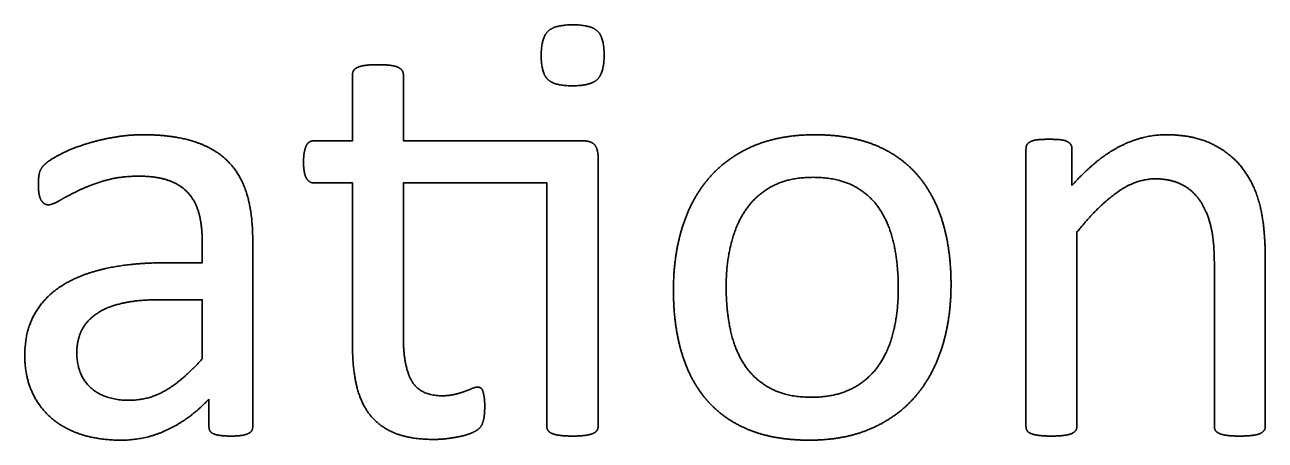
# Model space of a CAD drawing. Extents: x -3.3 to 34, y 0 to 56.8.
# Drawn here: x 27.6004 to 28.0333, y 7.3447 to 7.4897 of the extents above; entities that cross this region are included whole.
import ezdxf

# ---------------------------------------------------------------- set-up
doc = ezdxf.new("R2010")
doc.units = 0
doc.layers.add('SH_Major_Grid_Line', color=7, linetype='Continuous')

msp = doc.modelspace()

# ---------------------------------------------------------------- linework, layer by layer
at = {"layer": 'SH_Major_Grid_Line'}
for p, q in [((27.80256, 7.47917), (27.80256, 7.47917)), ((27.94979, 7.3495), (27.94979, 7.44641)), ((27.96582, 7.44641), (27.96582, 7.4336)), ((27.80046, 7.3495), (27.80046, 7.44351)), ((27.96754, 7.4173), (27.96754, 7.3495)), ((27.67992, 7.34939), (27.67992, 7.4148)), ((28.03327, 7.40866), (28.03327, 7.3495)), ((28.01552, 7.3495), (28.01552, 7.4063)), ((27.92363, 7.39905), (27.92363, 7.39905)), ((27.90523, 7.39787), (27.90523, 7.39787)), ((27.66466, 7.35909), (27.66466, 7.34939))]:
    msp.add_line(p, q, dxfattribs=at)
for points in [[(27.71475, 7.47232), (27.71475, 7.44922), (27.70132, 7.44922)], [(27.79486, 7.44922), (27.7325, 7.44922), (27.7325, 7.47232)], [(27.70121, 7.4345), (27.71475, 7.4345), (27.71475, 7.37784)], [(27.7325, 7.38046), (27.7325, 7.4345), (27.78258, 7.4345), (27.78258, 7.3495)], [(27.6623, 7.41414), (27.6623, 7.40663), (27.64895, 7.40663)], [(27.6471, 7.39375), (27.6623, 7.39375), (27.6623, 7.37312)]]:
    msp.add_lwpolyline(points, dxfattribs=at)
for points in [[(27.79169, 7.48971), (27.78534, 7.48971), (27.78298, 7.48745)], [(27.80025, 7.48751), (27.79794, 7.48971), (27.79169, 7.48971)], [(27.78298, 7.48745), (27.78061, 7.48519), (27.78061, 7.47896)], [(27.80256, 7.47917), (27.80256, 7.4853), (27.80025, 7.48751)], [(27.78061, 7.47896), (27.78061, 7.47282), (27.78292, 7.47062)], [(27.8002, 7.47067), (27.80256, 7.47293), (27.80256, 7.47917)], [(27.71513, 7.47373), (27.71475, 7.47308), (27.71475, 7.47232)], [(27.71653, 7.47486), (27.7155, 7.47437), (27.71513, 7.47373)], [(27.71927, 7.47556), (27.71755, 7.47534), (27.71653, 7.47486)], [(27.72357, 7.47578), (27.72099, 7.47578), (27.71927, 7.47556)], [(27.72798, 7.47556), (27.72626, 7.47578), (27.72357, 7.47578)], [(27.73067, 7.47486), (27.7297, 7.47534), (27.72798, 7.47556)], [(27.73207, 7.47373), (27.73164, 7.47437), (27.73067, 7.47486)], [(27.7325, 7.47232), (27.7325, 7.47308), (27.73207, 7.47373)], [(27.78292, 7.47062), (27.78524, 7.46841), (27.79148, 7.46841)], [(27.79148, 7.46841), (27.79783, 7.46841), (27.8002, 7.47067)], [(27.63062, 7.4503), (27.62514, 7.44928), (27.62051, 7.44772)], [(27.64171, 7.45133), (27.63611, 7.45133), (27.63062, 7.4503)], [(27.65947, 7.44896), (27.65215, 7.45133), (27.64171, 7.45133)], [(27.87616, 7.45133), (27.86378, 7.45133), (27.85452, 7.44734)], [(27.89699, 7.44777), (27.88811, 7.45133), (27.87616, 7.45133)], [(27.98214, 7.44706), (27.99028, 7.45133), (27.99857, 7.45133)], [(27.99857, 7.45133), (28.00827, 7.45133), (28.0149, 7.44804)], [(27.62051, 7.44772), (27.61588, 7.44616), (27.61233, 7.44427)], [(27.67131, 7.44201), (27.66679, 7.44659), (27.65947, 7.44896)], [(27.69863, 7.44756), (27.6982, 7.44664), (27.69793, 7.44525)], [(27.69976, 7.44885), (27.69906, 7.44847), (27.69863, 7.44756)], [(27.70132, 7.44922), (27.70046, 7.44922), (27.69976, 7.44885)], [(27.79927, 7.44777), (27.79809, 7.44922), (27.79486, 7.44922)], [(27.80046, 7.44351), (27.80046, 7.44631), (27.79927, 7.44777)], [(27.85452, 7.44734), (27.84527, 7.44335), (27.83908, 7.43613)], [(27.91179, 7.43742), (27.90587, 7.44421), (27.89699, 7.44777)], [(27.94979, 7.44641), (27.94979, 7.44727), (27.95012, 7.44786)], [(27.95012, 7.44786), (27.95044, 7.44846), (27.95141, 7.44894)], [(27.95141, 7.44894), (27.95237, 7.44943), (27.95388, 7.44959)], [(27.95388, 7.44959), (27.95539, 7.44975), (27.95786, 7.44975)], [(27.95786, 7.44975), (27.96022, 7.44975), (27.96178, 7.44959)], [(27.96178, 7.44959), (27.96334, 7.44943), (27.9642, 7.44894)], [(27.9642, 7.44894), (27.96506, 7.44846), (27.96544, 7.44786)], [(27.96544, 7.44786), (27.96582, 7.44727), (27.96582, 7.44641)], [(27.96582, 7.4336), (27.97401, 7.44279), (27.98214, 7.44706)], [(28.0149, 7.44804), (28.02152, 7.44475), (28.02562, 7.43926)], [(27.61233, 7.44427), (27.60878, 7.44239), (27.60732, 7.44099)], [(27.67787, 7.43064), (27.67583, 7.43743), (27.67131, 7.44201)], [(27.69793, 7.44525), (27.69766, 7.44385), (27.69766, 7.44181)], [(27.69766, 7.44181), (27.69766, 7.43794), (27.69863, 7.43622)], [(27.60549, 7.43802), (27.60512, 7.43646), (27.60512, 7.43377)], [(27.60732, 7.44099), (27.60587, 7.43959), (27.60549, 7.43802)], [(27.92067, 7.42093), (27.91771, 7.43063), (27.91179, 7.43742)], [(28.02562, 7.43926), (28.02971, 7.43376), (28.03149, 7.42638)], [(27.60512, 7.43377), (27.60512, 7.43215), (27.60533, 7.43081)], [(27.61917, 7.43187), (27.6231, 7.43375), (27.62832, 7.43531)], [(27.62832, 7.43531), (27.63355, 7.43687), (27.64012, 7.43687)], [(27.64012, 7.43687), (27.64625, 7.43687), (27.65045, 7.43542)], [(27.65045, 7.43542), (27.65466, 7.43397), (27.65729, 7.43113)], [(27.69863, 7.43622), (27.6996, 7.4345), (27.70121, 7.4345)], [(27.83908, 7.43613), (27.83289, 7.4289), (27.82982, 7.41893)], [(27.85243, 7.42574), (27.85613, 7.43086), (27.86183, 7.43367)], [(27.86183, 7.43367), (27.86753, 7.43647), (27.87546, 7.43647)], [(27.87546, 7.43647), (27.88405, 7.43647), (27.8898, 7.4334)], [(27.8898, 7.4334), (27.89556, 7.43033), (27.89893, 7.42504)], [(27.99493, 7.43595), (27.98824, 7.43595), (27.98156, 7.4312)], [(28.00404, 7.43401), (28.0001, 7.43595), (27.99493, 7.43595)], [(28.01045, 7.4284), (28.00797, 7.43207), (28.00404, 7.43401)], [(27.60533, 7.43081), (27.60555, 7.42946), (27.60603, 7.4286)], [(27.60603, 7.4286), (27.60652, 7.42774), (27.60716, 7.42731)], [(27.60867, 7.42688), (27.60996, 7.42688), (27.6126, 7.42843)], [(27.6126, 7.42843), (27.61524, 7.42999), (27.61917, 7.43187)], [(27.65729, 7.43113), (27.65993, 7.42829), (27.66112, 7.424)], [(27.67992, 7.4148), (27.67992, 7.42385), (27.67787, 7.43064)], [(27.98156, 7.4312), (27.97487, 7.42646), (27.96754, 7.4173)], [(28.01423, 7.41967), (28.01293, 7.42474), (28.01045, 7.4284)], [(27.60716, 7.42731), (27.60781, 7.42688), (27.60867, 7.42688)], [(27.66112, 7.424), (27.6623, 7.41971), (27.6623, 7.41414)], [(27.84695, 7.41361), (27.84874, 7.42062), (27.85243, 7.42574)], [(27.89893, 7.42504), (27.9023, 7.41976), (27.90376, 7.41275)], [(28.03149, 7.42638), (28.03327, 7.419), (28.03327, 7.40866)], [(27.92363, 7.39905), (27.92363, 7.41123), (27.92067, 7.42093)], [(28.01552, 7.4063), (28.01552, 7.4146), (28.01423, 7.41967)], [(27.82982, 7.41893), (27.82675, 7.40896), (27.82675, 7.3971)], [(27.84515, 7.3983), (27.84515, 7.4066), (27.84695, 7.41361)], [(27.90376, 7.41275), (27.90523, 7.40574), (27.90523, 7.39787)], [(27.64895, 7.40663), (27.63764, 7.40663), (27.6286, 7.40463)], [(27.6286, 7.40463), (27.61955, 7.40263), (27.61331, 7.39864)], [(27.61331, 7.39864), (27.60706, 7.39464), (27.60372, 7.38859)], [(27.84662, 7.38331), (27.84515, 7.39032), (27.84515, 7.3983)], [(27.92051, 7.37722), (27.92363, 7.38719), (27.92363, 7.39905)], [(27.63438, 7.39251), (27.63977, 7.39375), (27.6471, 7.39375)], [(27.82675, 7.3971), (27.82675, 7.38482), (27.82966, 7.37511)], [(27.90523, 7.39787), (27.90523, 7.38946), (27.90349, 7.38245)], [(27.62543, 7.38884), (27.62898, 7.39127), (27.63438, 7.39251)], [(27.60372, 7.38859), (27.60038, 7.38254), (27.60038, 7.37432)], [(27.6202, 7.383), (27.62187, 7.38641), (27.62543, 7.38884)], [(27.61853, 7.37517), (27.61853, 7.3796), (27.6202, 7.383)], [(27.85151, 7.37108), (27.84809, 7.37631), (27.84662, 7.38331)], [(27.90349, 7.38245), (27.90175, 7.37544), (27.89806, 7.37038)], [(27.71475, 7.37784), (27.71475, 7.36943), (27.71631, 7.36324)], [(27.73545, 7.36534), (27.7325, 7.37045), (27.7325, 7.38046)], [(27.9112, 7.36002), (27.91739, 7.36725), (27.92051, 7.37722)], [(27.60038, 7.37432), (27.60038, 7.3673), (27.60281, 7.36179)], [(27.62332, 7.36313), (27.61853, 7.36761), (27.61853, 7.37517)], [(27.6623, 7.37312), (27.65572, 7.36578), (27.64974, 7.36221)], [(27.82966, 7.37511), (27.83256, 7.36541), (27.83848, 7.35862)], [(27.86069, 7.36277), (27.85493, 7.36585), (27.85151, 7.37108)], [(27.89806, 7.37038), (27.89437, 7.36531), (27.88861, 7.36251)], [(27.74605, 7.36023), (27.73841, 7.36023), (27.73545, 7.36534)], [(27.60281, 7.36179), (27.60523, 7.35628), (27.60959, 7.3525)], [(27.63675, 7.35865), (27.62812, 7.35865), (27.62332, 7.36313)], [(27.64974, 7.36221), (27.64375, 7.35865), (27.63675, 7.35865)], [(27.6505, 7.34851), (27.65831, 7.3523), (27.66466, 7.35909)], [(27.71631, 7.36324), (27.71787, 7.35704), (27.72131, 7.353)], [(27.75046, 7.36071), (27.74852, 7.36023), (27.74605, 7.36023)], [(27.7539, 7.36174), (27.75239, 7.3612), (27.75046, 7.36071)], [(27.75648, 7.36276), (27.75541, 7.36228), (27.7539, 7.36174)], [(27.75842, 7.36324), (27.75756, 7.36324), (27.75648, 7.36276)], [(27.75944, 7.36297), (27.75895, 7.36324), (27.75842, 7.36324)], [(27.76019, 7.36195), (27.75992, 7.3627), (27.75944, 7.36297)], [(27.76068, 7.3599), (27.76046, 7.3612), (27.76019, 7.36195)], [(27.76089, 7.35666), (27.76089, 7.3586), (27.76068, 7.3599)], [(27.87503, 7.3597), (27.86645, 7.3597), (27.86069, 7.36277)], [(27.88861, 7.36251), (27.88285, 7.3597), (27.87503, 7.3597)], [(27.8957, 7.34876), (27.90501, 7.3528), (27.9112, 7.36002)], [(27.76046, 7.35174), (27.76089, 7.35352), (27.76089, 7.35666)], [(27.83848, 7.35862), (27.8444, 7.35183), (27.85329, 7.34827)], [(27.60959, 7.3525), (27.61395, 7.34871), (27.62014, 7.34671)], [(27.72131, 7.353), (27.72475, 7.34897), (27.73013, 7.34697)], [(27.75917, 7.34903), (27.76003, 7.34995), (27.76046, 7.35174)], [(27.62014, 7.34671), (27.62633, 7.34472), (27.63398, 7.34472)], [(27.63398, 7.34472), (27.6427, 7.34472), (27.6505, 7.34851)], [(27.66466, 7.34939), (27.66466, 7.3481), (27.66541, 7.34745)], [(27.66541, 7.34745), (27.66617, 7.34681), (27.66783, 7.34649)], [(27.66783, 7.34649), (27.6695, 7.34616), (27.67229, 7.34616)], [(27.67229, 7.34616), (27.67519, 7.34616), (27.67669, 7.34649)], [(27.67669, 7.34649), (27.6782, 7.34681), (27.67906, 7.34745)], [(27.67906, 7.34745), (27.67992, 7.3481), (27.67992, 7.34939)], [(27.73013, 7.34697), (27.73551, 7.34498), (27.74304, 7.34498)], [(27.74799, 7.3453), (27.75046, 7.34563), (27.75266, 7.34611)], [(27.75266, 7.34611), (27.75487, 7.3466), (27.75659, 7.34736)], [(27.75659, 7.34736), (27.75831, 7.34811), (27.75917, 7.34903)], [(27.78258, 7.3495), (27.78258, 7.34864), (27.78301, 7.34805)], [(27.78301, 7.34805), (27.78344, 7.34745), (27.78447, 7.34702)], [(27.78447, 7.34702), (27.78549, 7.34659), (27.78721, 7.34638)], [(27.78721, 7.34638), (27.78894, 7.34616), (27.79163, 7.34616)], [(27.79163, 7.34616), (27.7941, 7.34616), (27.79583, 7.34638)], [(27.79583, 7.34638), (27.79755, 7.34659), (27.79858, 7.34702)], [(27.79858, 7.34702), (27.7996, 7.34745), (27.80003, 7.34805)], [(27.80003, 7.34805), (27.80046, 7.34864), (27.80046, 7.3495)], [(27.85329, 7.34827), (27.86217, 7.34472), (27.87412, 7.34472)], [(27.87412, 7.34472), (27.88639, 7.34472), (27.8957, 7.34876)], [(27.95017, 7.34805), (27.94979, 7.34864), (27.94979, 7.3495)], [(27.95157, 7.34702), (27.95055, 7.34745), (27.95017, 7.34805)], [(27.95431, 7.34638), (27.95259, 7.34659), (27.95157, 7.34702)], [(27.95861, 7.34616), (27.95603, 7.34616), (27.95431, 7.34638)], [(27.96302, 7.34638), (27.9613, 7.34616), (27.95861, 7.34616)], [(27.96571, 7.34702), (27.96474, 7.34659), (27.96302, 7.34638)], [(27.96711, 7.34805), (27.96668, 7.34746), (27.96571, 7.34702)], [(27.96754, 7.3495), (27.96754, 7.34864), (27.96711, 7.34805)], [(28.01595, 7.34805), (28.01552, 7.34864), (28.01552, 7.3495)], [(28.01735, 7.34702), (28.01638, 7.34746), (28.01595, 7.34805)], [(28.02004, 7.34638), (28.01832, 7.34659), (28.01735, 7.34702)], [(28.02445, 7.34616), (28.02176, 7.34616), (28.02004, 7.34638)], [(28.02875, 7.34638), (28.02703, 7.34616), (28.02445, 7.34616)], [(28.03144, 7.34702), (28.03047, 7.34659), (28.02875, 7.34638)], [(28.03284, 7.34805), (28.03241, 7.34746), (28.03144, 7.34702)], [(28.03327, 7.3495), (28.03327, 7.34864), (28.03284, 7.34805)], [(27.74304, 7.34498), (27.74551, 7.34498), (27.74799, 7.3453)]]:
    msp.add_open_spline(points, degree=2, dxfattribs=at)

doc.saveas('drawing.dxf')
